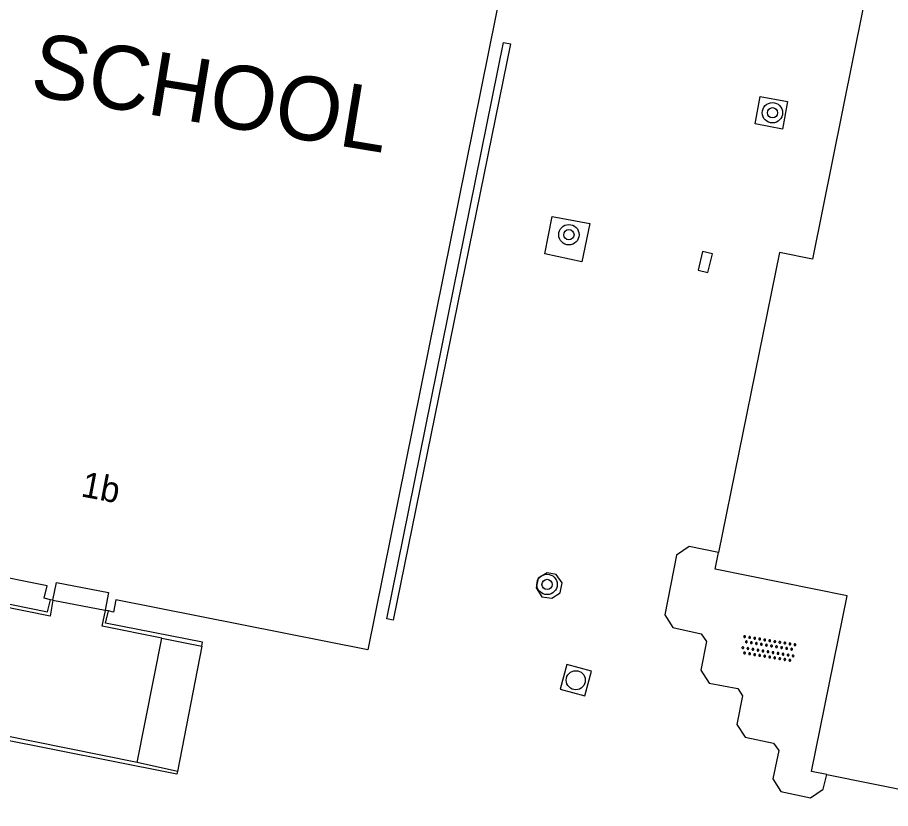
# Model space of a CAD drawing. Extents: x 124000 to 128010, y 398999 to 403000.
# Drawn here: x 127930.74 to 127964.99, y 399793.87 to 399824.9 of the extents above; entities that cross this region are included whole.
import ezdxf

# ---------------------------------------------------------------- set-up
doc = ezdxf.new("R2010")
doc.units = 0
for name, color, linetype in [('gg-afsc-hekwerk', 7, 'Continuous'), ('gg-afsc-muur', 7, 'Continuous'), ('gg-anno-huisnummerreeks BGT', 7, 'Continuous'), ('gg-bbg-hoofdgebouw', 7, 'Continuous'), ('gg-bbg-onder overbouw', 7, 'Continuous'), ('gg-bbg-pand overbouw', 7, 'Continuous'), ('gg-knt-trap', 7, 'Continuous'), ('gg-knt-verharding', 7, 'Continuous'), ('gt-anno-naam bijzondere bebouwing', 7, 'Continuous'), ('gt-symb-boom', 7, 'Continuous'), ('gt-symb-kolk', 7, 'Continuous'), ('gt-symb-overige verharding', 7, 'Continuous'), ('gt-symb-rioolschacht', 7, 'Continuous')]:
    doc.layers.add(name, color=color, linetype=linetype)

# ---------------------------------------------------------------- blocks, each defined once
blk = doc.blocks.new('gt0-KOLK')
at = {"layer": 'gt-symb-kolk'}
blk.add_lwpolyline([(0, 0), (0.375, 0), (0.375, 0.4), (-0.375, 0.4), (-0.375, 0), (0, 0)], dxfattribs=at)
blk = doc.blocks.new('gt0-OVH')
at = {"layer": 'gt-symb-overige verharding'}
for points in [[(-0.972, 0.298), (-0.967, 0.308), (-0.965, 0.319), (-0.966, 0.33), (-0.971, 0.34), (-0.978, 0.348), (-0.988, 0.353), (-0.999, 0.355), (-1.01, 0.354), (-1.02, 0.349), (-1.028, 0.342), (-1.033, 0.332), (-1.035, 0.321), (-1.034, 0.31), (-1.029, 0.3), (-1.022, 0.292), (-1.012, 0.287), (-1.001, 0.285), (-0.99, 0.286), (-0.98, 0.291)], [(-0.772, 0.298), (-0.767, 0.308), (-0.765, 0.319), (-0.766, 0.33), (-0.771, 0.34), (-0.778, 0.348), (-0.788, 0.353), (-0.799, 0.355), (-0.81, 0.354), (-0.82, 0.349), (-0.828, 0.342), (-0.833, 0.332), (-0.835, 0.321), (-0.834, 0.31), (-0.829, 0.3), (-0.822, 0.292), (-0.812, 0.287), (-0.801, 0.285), (-0.79, 0.286), (-0.78, 0.291)], [(-0.572, 0.298), (-0.567, 0.308), (-0.565, 0.319), (-0.566, 0.33), (-0.571, 0.34), (-0.578, 0.348), (-0.588, 0.353), (-0.599, 0.355), (-0.61, 0.354), (-0.62, 0.349), (-0.628, 0.342), (-0.633, 0.332), (-0.635, 0.321), (-0.634, 0.31), (-0.629, 0.3), (-0.622, 0.292), (-0.612, 0.287), (-0.601, 0.285), (-0.59, 0.286), (-0.58, 0.291)], [(-0.372, 0.298), (-0.367, 0.308), (-0.365, 0.319), (-0.366, 0.33), (-0.371, 0.34), (-0.378, 0.348), (-0.388, 0.353), (-0.399, 0.355), (-0.41, 0.354), (-0.42, 0.349), (-0.428, 0.342), (-0.433, 0.332), (-0.435, 0.321), (-0.434, 0.31), (-0.429, 0.3), (-0.422, 0.292), (-0.412, 0.287), (-0.401, 0.285), (-0.39, 0.286), (-0.38, 0.291)], [(-0.172, 0.298), (-0.167, 0.308), (-0.165, 0.319), (-0.166, 0.33), (-0.171, 0.34), (-0.178, 0.348), (-0.188, 0.353), (-0.199, 0.355), (-0.21, 0.354), (-0.22, 0.349), (-0.228, 0.342), (-0.233, 0.332), (-0.235, 0.321), (-0.234, 0.31), (-0.229, 0.3), (-0.222, 0.292), (-0.212, 0.287), (-0.201, 0.285), (-0.19, 0.286), (-0.18, 0.291)], [(0.028, 0.298), (0.033, 0.308), (0.035, 0.319), (0.034, 0.33), (0.029, 0.34), (0.022, 0.348), (0.012, 0.353), (0.001, 0.355), (-0.01, 0.354), (-0.02, 0.349), (-0.028, 0.342), (-0.033, 0.332), (-0.035, 0.321), (-0.034, 0.31), (-0.029, 0.3), (-0.022, 0.292), (-0.012, 0.287), (-0.001, 0.285), (0.01, 0.286), (0.02, 0.291)], [(0.228, 0.298), (0.233, 0.308), (0.235, 0.319), (0.234, 0.33), (0.229, 0.34), (0.222, 0.348), (0.212, 0.353), (0.201, 0.355), (0.19, 0.354), (0.18, 0.349), (0.172, 0.342), (0.167, 0.332), (0.165, 0.321), (0.166, 0.31), (0.171, 0.3), (0.178, 0.292), (0.188, 0.287), (0.199, 0.285), (0.21, 0.286), (0.22, 0.291)], [(0.428, 0.298), (0.433, 0.308), (0.435, 0.319), (0.434, 0.33), (0.429, 0.34), (0.422, 0.348), (0.412, 0.353), (0.401, 0.355), (0.39, 0.354), (0.38, 0.349), (0.372, 0.342), (0.367, 0.332), (0.365, 0.321), (0.366, 0.31), (0.371, 0.3), (0.378, 0.292), (0.388, 0.287), (0.399, 0.285), (0.41, 0.286), (0.42, 0.291)], [(0.628, 0.298), (0.633, 0.308), (0.635, 0.319), (0.634, 0.33), (0.629, 0.34), (0.622, 0.348), (0.612, 0.353), (0.601, 0.355), (0.59, 0.354), (0.58, 0.349), (0.572, 0.342), (0.567, 0.332), (0.565, 0.321), (0.566, 0.31), (0.571, 0.3), (0.578, 0.292), (0.588, 0.287), (0.599, 0.285), (0.61, 0.286), (0.62, 0.291)], [(0.828, 0.298), (0.833, 0.308), (0.835, 0.319), (0.834, 0.33), (0.829, 0.34), (0.822, 0.348), (0.812, 0.353), (0.801, 0.355), (0.79, 0.354), (0.78, 0.349), (0.772, 0.342), (0.767, 0.332), (0.765, 0.321), (0.766, 0.31), (0.771, 0.3), (0.778, 0.292), (0.788, 0.287), (0.799, 0.285), (0.81, 0.286), (0.82, 0.291)], [(1.028, 0.298), (1.033, 0.308), (1.035, 0.319), (1.034, 0.33), (1.029, 0.34), (1.022, 0.348), (1.012, 0.353), (1.001, 0.355), (0.99, 0.354), (0.98, 0.349), (0.972, 0.342), (0.967, 0.332), (0.965, 0.321), (0.966, 0.31), (0.971, 0.3), (0.978, 0.292), (0.988, 0.287), (0.999, 0.285), (1.01, 0.286), (1.02, 0.291)], [(-0.872, 0.106), (-0.867, 0.116), (-0.865, 0.126), (-0.866, 0.137), (-0.871, 0.147), (-0.878, 0.156), (-0.888, 0.161), (-0.899, 0.163), (-0.91, 0.162), (-0.92, 0.157), (-0.928, 0.15), (-0.933, 0.14), (-0.935, 0.129), (-0.934, 0.118), (-0.929, 0.108), (-0.922, 0.1), (-0.912, 0.095), (-0.901, 0.092), (-0.89, 0.094), (-0.88, 0.098)], [(-0.672, 0.106), (-0.667, 0.116), (-0.665, 0.126), (-0.666, 0.137), (-0.671, 0.147), (-0.678, 0.156), (-0.688, 0.161), (-0.699, 0.163), (-0.71, 0.162), (-0.72, 0.157), (-0.728, 0.15), (-0.733, 0.14), (-0.735, 0.129), (-0.734, 0.118), (-0.729, 0.108), (-0.722, 0.1), (-0.712, 0.095), (-0.701, 0.092), (-0.69, 0.094), (-0.68, 0.098)], [(-0.472, 0.106), (-0.467, 0.116), (-0.465, 0.126), (-0.466, 0.137), (-0.471, 0.147), (-0.478, 0.156), (-0.488, 0.161), (-0.499, 0.163), (-0.51, 0.162), (-0.52, 0.157), (-0.528, 0.15), (-0.533, 0.14), (-0.535, 0.129), (-0.534, 0.118), (-0.529, 0.108), (-0.522, 0.1), (-0.512, 0.095), (-0.501, 0.092), (-0.49, 0.094), (-0.48, 0.098)], [(-0.272, 0.106), (-0.267, 0.116), (-0.265, 0.126), (-0.266, 0.137), (-0.271, 0.147), (-0.278, 0.156), (-0.288, 0.161), (-0.299, 0.163), (-0.31, 0.162), (-0.32, 0.157), (-0.328, 0.15), (-0.333, 0.14), (-0.335, 0.129), (-0.334, 0.118), (-0.329, 0.108), (-0.322, 0.1), (-0.312, 0.095), (-0.301, 0.092), (-0.29, 0.094), (-0.28, 0.098)], [(-0.072, 0.106), (-0.067, 0.116), (-0.065, 0.126), (-0.066, 0.137), (-0.071, 0.147), (-0.078, 0.156), (-0.088, 0.161), (-0.099, 0.163), (-0.11, 0.162), (-0.12, 0.157), (-0.128, 0.15), (-0.133, 0.14), (-0.135, 0.129), (-0.134, 0.118), (-0.129, 0.108), (-0.122, 0.1), (-0.112, 0.095), (-0.101, 0.092), (-0.09, 0.094), (-0.08, 0.098)], [(0.128, 0.106), (0.133, 0.116), (0.135, 0.126), (0.134, 0.137), (0.129, 0.147), (0.122, 0.156), (0.112, 0.161), (0.101, 0.163), (0.09, 0.162), (0.08, 0.157), (0.072, 0.15), (0.067, 0.14), (0.065, 0.129), (0.066, 0.118), (0.071, 0.108), (0.078, 0.1), (0.088, 0.095), (0.099, 0.092), (0.11, 0.094), (0.12, 0.098)], [(0.328, 0.106), (0.333, 0.116), (0.335, 0.126), (0.334, 0.137), (0.329, 0.147), (0.322, 0.156), (0.312, 0.161), (0.301, 0.163), (0.29, 0.162), (0.28, 0.157), (0.272, 0.15), (0.267, 0.14), (0.265, 0.129), (0.266, 0.118), (0.271, 0.108), (0.278, 0.1), (0.288, 0.095), (0.299, 0.092), (0.31, 0.094), (0.32, 0.098)], [(0.528, 0.106), (0.533, 0.116), (0.535, 0.126), (0.534, 0.137), (0.529, 0.147), (0.522, 0.156), (0.512, 0.161), (0.501, 0.163), (0.49, 0.162), (0.48, 0.157), (0.472, 0.15), (0.467, 0.14), (0.465, 0.129), (0.466, 0.118), (0.471, 0.108), (0.478, 0.1), (0.488, 0.095), (0.499, 0.092), (0.51, 0.094), (0.52, 0.098)], [(0.728, 0.106), (0.733, 0.116), (0.735, 0.126), (0.734, 0.137), (0.729, 0.147), (0.722, 0.156), (0.712, 0.161), (0.701, 0.163), (0.69, 0.162), (0.68, 0.157), (0.672, 0.15), (0.667, 0.14), (0.665, 0.129), (0.666, 0.118), (0.671, 0.108), (0.678, 0.1), (0.688, 0.095), (0.699, 0.092), (0.71, 0.094), (0.72, 0.098)], [(0.928, 0.106), (0.933, 0.116), (0.935, 0.126), (0.934, 0.137), (0.929, 0.147), (0.922, 0.156), (0.912, 0.161), (0.901, 0.163), (0.89, 0.162), (0.88, 0.157), (0.872, 0.15), (0.867, 0.14), (0.865, 0.129), (0.866, 0.118), (0.871, 0.108), (0.878, 0.1), (0.888, 0.095), (0.899, 0.092), (0.91, 0.094), (0.92, 0.098)], [(-0.972, -0.142), (-0.967, -0.132), (-0.965, -0.121), (-0.966, -0.11), (-0.971, -0.1), (-0.978, -0.092), (-0.988, -0.087), (-0.999, -0.085), (-1.01, -0.086), (-1.02, -0.091), (-1.028, -0.098), (-1.033, -0.108), (-1.035, -0.119), (-1.034, -0.13), (-1.029, -0.14), (-1.022, -0.148), (-1.012, -0.153), (-1.001, -0.155), (-0.99, -0.154), (-0.98, -0.149)], [(-0.872, -0.334), (-0.867, -0.324), (-0.865, -0.314), (-0.866, -0.303), (-0.871, -0.293), (-0.878, -0.284), (-0.888, -0.279), (-0.899, -0.277), (-0.91, -0.278), (-0.92, -0.283), (-0.928, -0.29), (-0.933, -0.3), (-0.935, -0.311), (-0.934, -0.322), (-0.929, -0.332), (-0.922, -0.34), (-0.912, -0.345), (-0.901, -0.348), (-0.89, -0.346), (-0.88, -0.342)], [(-0.772, -0.142), (-0.767, -0.132), (-0.765, -0.121), (-0.766, -0.11), (-0.771, -0.1), (-0.778, -0.092), (-0.788, -0.087), (-0.799, -0.085), (-0.81, -0.086), (-0.82, -0.091), (-0.828, -0.098), (-0.833, -0.108), (-0.835, -0.119), (-0.834, -0.13), (-0.829, -0.14), (-0.822, -0.148), (-0.812, -0.153), (-0.801, -0.155), (-0.79, -0.154), (-0.78, -0.149)], [(-0.672, -0.334), (-0.667, -0.324), (-0.665, -0.314), (-0.666, -0.303), (-0.671, -0.293), (-0.678, -0.284), (-0.688, -0.279), (-0.699, -0.277), (-0.71, -0.278), (-0.72, -0.283), (-0.728, -0.29), (-0.733, -0.3), (-0.735, -0.311), (-0.734, -0.322), (-0.729, -0.332), (-0.722, -0.34), (-0.712, -0.345), (-0.701, -0.348), (-0.69, -0.346), (-0.68, -0.342)], [(-0.572, -0.142), (-0.567, -0.132), (-0.565, -0.121), (-0.566, -0.11), (-0.571, -0.1), (-0.578, -0.092), (-0.588, -0.087), (-0.599, -0.085), (-0.61, -0.086), (-0.62, -0.091), (-0.628, -0.098), (-0.633, -0.108), (-0.635, -0.119), (-0.634, -0.13), (-0.629, -0.14), (-0.622, -0.148), (-0.612, -0.153), (-0.601, -0.155), (-0.59, -0.154), (-0.58, -0.149)], [(-0.472, -0.334), (-0.467, -0.324), (-0.465, -0.314), (-0.466, -0.303), (-0.471, -0.293), (-0.478, -0.284), (-0.488, -0.279), (-0.499, -0.277), (-0.51, -0.278), (-0.52, -0.283), (-0.528, -0.29), (-0.533, -0.3), (-0.535, -0.311), (-0.534, -0.322), (-0.529, -0.332), (-0.522, -0.34), (-0.512, -0.345), (-0.501, -0.348), (-0.49, -0.346), (-0.48, -0.342)], [(-0.372, -0.142), (-0.367, -0.132), (-0.365, -0.121), (-0.366, -0.11), (-0.371, -0.1), (-0.378, -0.092), (-0.388, -0.087), (-0.399, -0.085), (-0.41, -0.086), (-0.42, -0.091), (-0.428, -0.098), (-0.433, -0.108), (-0.435, -0.119), (-0.434, -0.13), (-0.429, -0.14), (-0.422, -0.148), (-0.412, -0.153), (-0.401, -0.155), (-0.39, -0.154), (-0.38, -0.149)], [(-0.272, -0.334), (-0.267, -0.324), (-0.265, -0.314), (-0.266, -0.303), (-0.271, -0.293), (-0.278, -0.284), (-0.288, -0.279), (-0.299, -0.277), (-0.31, -0.278), (-0.32, -0.283), (-0.328, -0.29), (-0.333, -0.3), (-0.335, -0.311), (-0.334, -0.322), (-0.329, -0.332), (-0.322, -0.34), (-0.312, -0.345), (-0.301, -0.348), (-0.29, -0.346), (-0.28, -0.342)], [(-0.172, -0.142), (-0.167, -0.132), (-0.165, -0.121), (-0.166, -0.11), (-0.171, -0.1), (-0.178, -0.092), (-0.188, -0.087), (-0.199, -0.085), (-0.21, -0.086), (-0.22, -0.091), (-0.228, -0.098), (-0.233, -0.108), (-0.235, -0.119), (-0.234, -0.13), (-0.229, -0.14), (-0.222, -0.148), (-0.212, -0.153), (-0.201, -0.155), (-0.19, -0.154), (-0.18, -0.149)], [(-0.072, -0.334), (-0.067, -0.324), (-0.065, -0.314), (-0.066, -0.303), (-0.071, -0.293), (-0.078, -0.284), (-0.088, -0.279), (-0.099, -0.277), (-0.11, -0.278), (-0.12, -0.283), (-0.128, -0.29), (-0.133, -0.3), (-0.135, -0.311), (-0.134, -0.322), (-0.129, -0.332), (-0.122, -0.34), (-0.112, -0.345), (-0.101, -0.348), (-0.09, -0.346), (-0.08, -0.342)], [(0.028, -0.142), (0.033, -0.132), (0.035, -0.121), (0.034, -0.11), (0.029, -0.1), (0.022, -0.092), (0.012, -0.087), (0.001, -0.085), (-0.01, -0.086), (-0.02, -0.091), (-0.028, -0.098), (-0.033, -0.108), (-0.035, -0.119), (-0.034, -0.13), (-0.029, -0.14), (-0.022, -0.148), (-0.012, -0.153), (-0.001, -0.155), (0.01, -0.154), (0.02, -0.149)], [(0.128, -0.334), (0.133, -0.324), (0.135, -0.314), (0.134, -0.303), (0.129, -0.293), (0.122, -0.284), (0.112, -0.279), (0.101, -0.277), (0.09, -0.278), (0.08, -0.283), (0.072, -0.29), (0.067, -0.3), (0.065, -0.311), (0.066, -0.322), (0.071, -0.332), (0.078, -0.34), (0.088, -0.345), (0.099, -0.348), (0.11, -0.346), (0.12, -0.342)], [(0.228, -0.142), (0.233, -0.132), (0.235, -0.121), (0.234, -0.11), (0.229, -0.1), (0.222, -0.092), (0.212, -0.087), (0.201, -0.085), (0.19, -0.086), (0.18, -0.091), (0.172, -0.098), (0.167, -0.108), (0.165, -0.119), (0.166, -0.13), (0.171, -0.14), (0.178, -0.148), (0.188, -0.153), (0.199, -0.155), (0.21, -0.154), (0.22, -0.149)], [(0.328, -0.334), (0.333, -0.324), (0.335, -0.314), (0.334, -0.303), (0.329, -0.293), (0.322, -0.284), (0.312, -0.279), (0.301, -0.277), (0.29, -0.278), (0.28, -0.283), (0.272, -0.29), (0.267, -0.3), (0.265, -0.311), (0.266, -0.322), (0.271, -0.332), (0.278, -0.34), (0.288, -0.345), (0.299, -0.348), (0.31, -0.346), (0.32, -0.342)], [(0.428, -0.142), (0.433, -0.132), (0.435, -0.121), (0.434, -0.11), (0.429, -0.1), (0.422, -0.092), (0.412, -0.087), (0.401, -0.085), (0.39, -0.086), (0.38, -0.091), (0.372, -0.098), (0.367, -0.108), (0.365, -0.119), (0.366, -0.13), (0.371, -0.14), (0.378, -0.148), (0.388, -0.153), (0.399, -0.155), (0.41, -0.154), (0.42, -0.149)], [(0.528, -0.334), (0.533, -0.324), (0.535, -0.314), (0.534, -0.303), (0.529, -0.293), (0.522, -0.284), (0.512, -0.279), (0.501, -0.277), (0.49, -0.278), (0.48, -0.283), (0.472, -0.29), (0.467, -0.3), (0.465, -0.311), (0.466, -0.322), (0.471, -0.332), (0.478, -0.34), (0.488, -0.345), (0.499, -0.348), (0.51, -0.346), (0.52, -0.342)], [(0.628, -0.142), (0.633, -0.132), (0.635, -0.121), (0.634, -0.11), (0.629, -0.1), (0.622, -0.092), (0.612, -0.087), (0.601, -0.085), (0.59, -0.086), (0.58, -0.091), (0.572, -0.098), (0.567, -0.108), (0.565, -0.119), (0.566, -0.13), (0.571, -0.14), (0.578, -0.148), (0.588, -0.153), (0.599, -0.155), (0.61, -0.154), (0.62, -0.149)], [(0.728, -0.334), (0.733, -0.324), (0.735, -0.314), (0.734, -0.303), (0.729, -0.293), (0.722, -0.284), (0.712, -0.279), (0.701, -0.277), (0.69, -0.278), (0.68, -0.283), (0.672, -0.29), (0.667, -0.3), (0.665, -0.311), (0.666, -0.322), (0.671, -0.332), (0.678, -0.34), (0.688, -0.345), (0.699, -0.348), (0.71, -0.346), (0.72, -0.342)], [(0.828, -0.142), (0.833, -0.132), (0.835, -0.121), (0.834, -0.11), (0.829, -0.1), (0.822, -0.092), (0.812, -0.087), (0.801, -0.085), (0.79, -0.086), (0.78, -0.091), (0.772, -0.098), (0.767, -0.108), (0.765, -0.119), (0.766, -0.13), (0.771, -0.14), (0.778, -0.148), (0.788, -0.153), (0.799, -0.155), (0.81, -0.154), (0.82, -0.149)], [(0.928, -0.334), (0.933, -0.324), (0.935, -0.314), (0.934, -0.303), (0.929, -0.293), (0.922, -0.284), (0.912, -0.279), (0.901, -0.277), (0.89, -0.278), (0.88, -0.283), (0.872, -0.29), (0.867, -0.3), (0.865, -0.311), (0.866, -0.322), (0.871, -0.332), (0.878, -0.34), (0.888, -0.345), (0.899, -0.348), (0.91, -0.346), (0.92, -0.342)], [(1.028, -0.142), (1.033, -0.132), (1.035, -0.121), (1.034, -0.11), (1.029, -0.1), (1.022, -0.092), (1.012, -0.087), (1.001, -0.085), (0.99, -0.086), (0.98, -0.091), (0.972, -0.098), (0.967, -0.108), (0.965, -0.119), (0.966, -0.13), (0.971, -0.14), (0.978, -0.148), (0.988, -0.153), (0.999, -0.155), (1.01, -0.154), (1.02, -0.149)]]:
    blk.add_lwpolyline(points, close=True, dxfattribs=at)
blk = doc.blocks.new('gt0-BOOM')
at = {"layer": 'gt-symb-boom'}
for radius in [0.4, 0.2]:
    blk.add_circle((0, 0), radius, dxfattribs=at)
blk = doc.blocks.new('gt0-RS')
at = {"layer": 'gt-symb-rioolschacht'}
blk.add_lwpolyline([(-0.5, -0.5), (0.5, -0.5), (0.5, 0.5), (-0.5, 0.5)], close=True, dxfattribs=at)
blk.add_circle((0, 0), 0.375, dxfattribs=at)

msp = doc.modelspace()

# ---------------------------------------------------------------- linework, layer by layer
at = {"layer": 'gg-afsc-hekwerk'}
msp.add_line((127936.792, 399795.255), (127917.838, 399799.041), dxfattribs=at)
at = {"layer": 'gg-afsc-muur'}
msp.add_line((127931.917, 399801.588), (127932.03, 399802.063), dxfattribs=at)
for points in [[(127932.128, 399802.04), (127932.023, 399801.424), (127918.844, 399804.084), (127918.877, 399804.247), (127931.917, 399801.588)], [(127936.405, 399800.552), (127934.055, 399801.024), (127934.197, 399801.646)], [(127937.97, 399800.244), (127938.001, 399800.404), (127934.197, 399801.142), (127934.306, 399801.621)], [(127935.427, 399795.677), (127917.873, 399799.215), (127917.838, 399799.041)], [(127937.017, 399795.331), (127936.995, 399795.216), (127936.792, 399795.255)]]:
    msp.add_lwpolyline(points, dxfattribs=at)
at = {"layer": 'gg-bbg-hoofdgebouw'}
for p, q in [((127932.128, 399802.04), (127932.03, 399802.063)), ((127934.197, 399801.646), (127934.175, 399801.651)), ((127934.306, 399801.621), (127934.197, 399801.646))]:
    msp.add_line(p, q, dxfattribs=at)
for points in [[(127962.481, 399795.212), (127980.335, 399791.615), (127981.705, 399798.468), (127986.891, 399797.467), (127989.408, 399809.891), (127988.103, 399810.138), (127992.471, 399831.715), (127988.588, 399832.497), (127990.403, 399841.545), (127971.977, 399845.258), (127970.12, 399836.249), (127966.271, 399836.988), (127961.926, 399815.425), (127960.629, 399815.677), (127958.243, 399803.919)], [(127932.03, 399802.063), (127931.79, 399802.12), (127931.9, 399802.611), (127922.003, 399804.6), (127927.673, 399832.521), (127925.027, 399833.058), (127927.063, 399843.101)], [(127954.759, 399837.411), (127952.764, 399827.499), (127950.1, 399827.972), (127944.486, 399800.1), (127934.593, 399802.057), (127934.509, 399801.575), (127934.306, 399801.621)], [(127962.481, 399795.212), (127961.889, 399795.332), (127963.284, 399802.22), (127958.111, 399803.265), (127958.243, 399803.919)]]:
    msp.add_lwpolyline(points, dxfattribs=at)
at = {"layer": 'gg-bbg-onder overbouw'}
msp.add_lwpolyline([(127932.128, 399802.04), (127932.265, 399802.735), (127934.307, 399802.345), (127934.175, 399801.651)], dxfattribs=at)
at = {"layer": 'gg-bbg-pand overbouw'}
msp.add_line((127932.128, 399802.04), (127934.175, 399801.651), dxfattribs=at)
at = {"layer": 'gg-knt-trap'}
for p, q in [((127935.427, 399795.677), (127936.405, 399800.552)), ((127936.405, 399800.552), (127937.97, 399800.244)), ((127937.97, 399800.244), (127937.017, 399795.331)), ((127937.017, 399795.331), (127935.427, 399795.677))]:
    msp.add_line(p, q, dxfattribs=at)
at = {"layer": 'gg-knt-verharding'}
for points in [[(127949.798, 399823.923), (127950.082, 399823.862), (127945.475, 399801.255), (127945.223, 399801.316), (127949.798, 399823.923)], [(127960.744, 399820.518), (127959.669, 399820.726), (127959.867, 399821.8), (127960.947, 399821.603), (127960.744, 399820.518)], [(127952.875, 399815.321), (127951.419, 399815.631), (127951.711, 399817.097), (127953.187, 399816.822), (127952.875, 399815.321)], [(127958.243, 399803.919), (127957.08, 399804.148), (127956.589, 399803.808), (127956.127, 399801.47), (127956.443, 399800.979), (127957.562, 399800.724), (127957.76, 399800.418), (127957.55, 399799.304), (127957.869, 399798.794), (127958.991, 399798.582), (127959.177, 399798.287), (127958.951, 399797.172), (127959.28, 399796.676), (127960.394, 399796.442), (127960.598, 399796.153), (127960.371, 399795.04), (127960.687, 399794.541), (127961.846, 399794.299), (127962.345, 399794.639), (127962.481, 399795.212)], [(127952.031, 399802.334), (127952.106, 399802.729), (127951.871, 399803.052), (127951.513, 399803.111), (127951.164, 399802.911), (127951.09, 399802.53), (127951.301, 399802.181), (127951.698, 399802.122), (127952.031, 399802.334)]]:
    msp.add_lwpolyline(points, dxfattribs=at)

# ---------------------------------------------------------------- block references
at = {"layer": 'gt-symb-boom'}
for p in [(127960.353, 399821.162), (127952.369, 399816.379), (127951.511, 399802.663)]:
    msp.add_blockref('gt0-BOOM', p, dxfattribs=at)
at = {"layer": 'gt-symb-kolk', "rotation": 76.22785456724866}
msp.add_blockref('gt0-KOLK', (127957.911, 399815.259), dxfattribs=at)
at = {"layer": 'gt-symb-overige verharding', "rotation": -9.151396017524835}
msp.add_blockref('gt0-OVH', (127960.197, 399800.14), dxfattribs=at)
at = {"layer": 'gt-symb-rioolschacht', "rotation": 74.86378140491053}
msp.add_blockref('gt0-RS', (127952.638, 399798.905), dxfattribs=at)

# ---------------------------------------------------------------- texts
at = {"layer": 'gg-anno-huisnummerreeks BGT'}
msp.add_text('1b', height=1, rotation=349.2, dxfattribs=at).set_placement((127933.193, 399806.121))
at = {"layer": 'gt-anno-naam bijzondere bebouwing'}
msp.add_text('SCHOOL', height=2.5, rotation=350.6789, dxfattribs=at).set_placement((127931.169, 399821.87))

doc.saveas('drawing.dxf')
